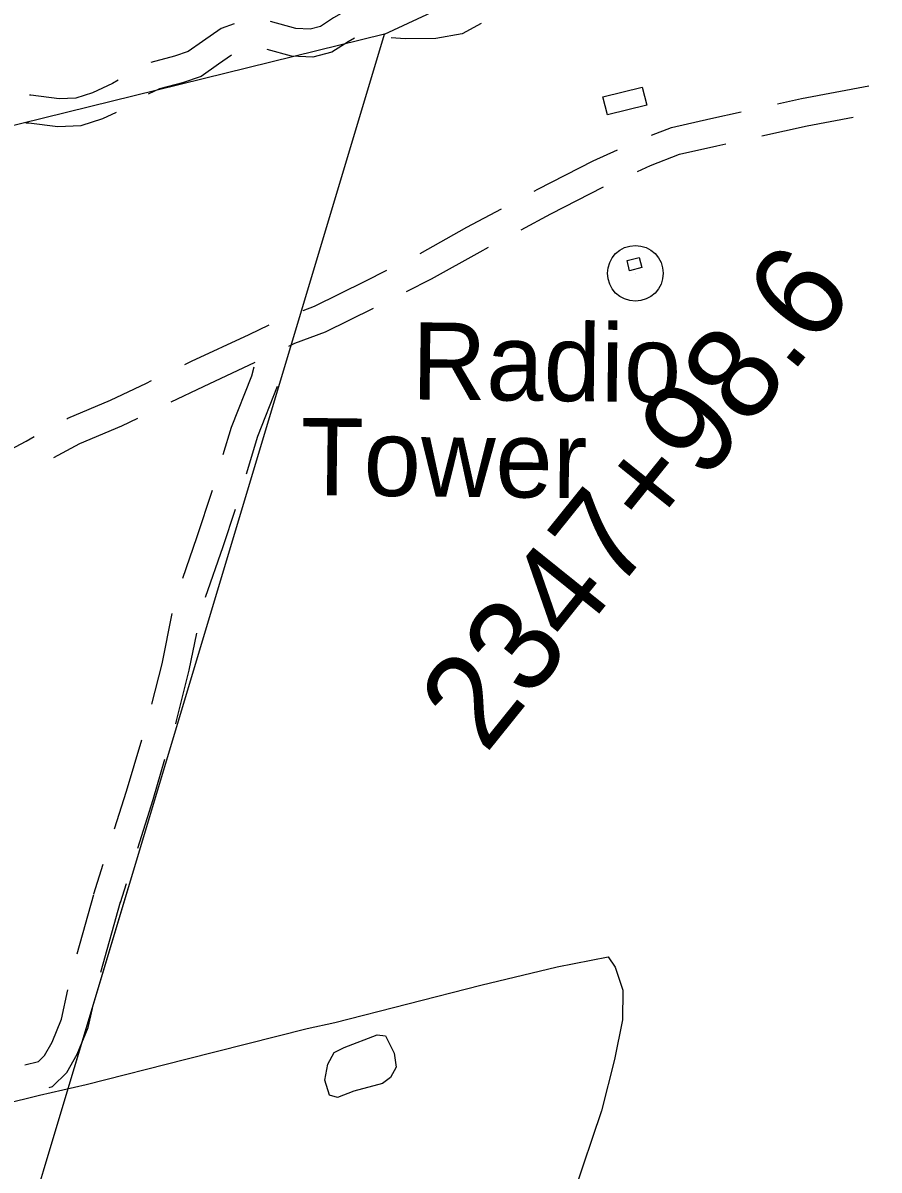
# Model space of a CAD drawing. Extents: x 3250478 to 3288318, y 788638 to 816472.
# Drawn here: x 3272527 to 3273448, y 801951 to 803186 of the extents above; entities that cross this region are included whole.
import ezdxf

# ---------------------------------------------------------------- set-up
doc = ezdxf.new("R2010")
doc.units = 0
for name, color, linetype in [('V-BLDG-OTLN', 7, 'Continuous'), ('V-ROAD-CNTR', 7, 'Continuous'), ('V-SURV-IDEN', 7, 'Continuous'), ('V-TOPO-SHOR', 7, 'Continuous'), ('V-TOPO-TOWR', 7, 'Continuous'), ('V-TOPO-TOWR-IDEN', 7, 'Continuous'), ('V-UTIL-LINE', 7, 'Continuous')]:
    doc.layers.add(name, color=color, linetype=linetype)

msp = doc.modelspace()

# ---------------------------------------------------------------- linework, layer by layer
at = {"layer": 'V-BLDG-OTLN'}
for points in [[(3273151.1, 803106), (3273193.5, 803116.5), (3273198.3, 803097.1), (3273155.9, 803086.6)], [(3273177.1, 802930), (3273190.1, 802933.2), (3273192.9, 802922.2), (3273179.8, 802918.9)]]:
    msp.add_lwpolyline(points, close=True, dxfattribs=at)
at = {"layer": 'V-ROAD-CNTR'}
for p, q in [((3272603.1, 802248), (3272613.3, 802280.1)), ((3272631.7, 802238.9), (3272638.2, 802259.3)), ((3272585, 802183.7), (3272603, 802247.5)), ((3272610.6, 802163.7), (3272631.9, 802239.4))]:
    msp.add_line(p, q, dxfattribs=at)
for points in [[(3272886.9, 803200.4), (3272876.9, 803199.9), (3272861.2, 803191), (3272847, 803181.9), (3272835.9, 803178.9), (3272820.6, 803179.8), (3272793.3, 803187.1)], [(3272754.1, 803184.7), (3272740.2, 803179.6), (3272720.2, 803165.8), (3272704.8, 803155), (3272689.8, 803149.8), (3272664.4, 803143.1)], [(3273019.9, 803185), (3272999.7, 803174), (3272971.4, 803168.9), (3272938.4, 803168.6), (3272923.2, 803169.6)], [(3272883.6, 803169.2), (3272876.7, 803165.3), (3272859.2, 803154.1), (3272839, 803148.6), (3272815.8, 803150), (3272789.6, 803157)], [(3272751.3, 803150.8), (3272737.3, 803141.1), (3272718.6, 803128), (3272698.5, 803121), (3272673.9, 803114.6), (3272661.7, 803108.8)], [(3272629.3, 803124.1), (3272623.3, 803120.4), (3272601.7, 803110.4), (3272583.7, 803104.6), (3272565.8, 803104), (3272535.2, 803107.7), (3272533.8, 803107.7)], [(3273339.1, 803098.5), (3273364.9, 803104.3), (3273437.2, 803117.8)], [(3272627, 803089.1), (3272612.6, 803082.5), (3272589, 803074.8), (3272564.5, 803073.9), (3272533, 803077.7), (3272529.9, 803077.8)], [(3273203.5, 803064.7), (3273224.8, 803073.1), (3273267.1, 803082.6), (3273300, 803089.9)], [(3273322.3, 803064.1), (3273370.9, 803074.9), (3273420.3, 803084.1)], [(3273077.2, 803004.5), (3273081.2, 803006.6), (3273140.6, 803037), (3273166.8, 803048.9)], [(3273188.2, 803025.6), (3273202.3, 803032), (3273233.6, 803044.3), (3273273.6, 803053.3), (3273283.3, 803055.4)], [(3273063.1, 802962.9), (3273095.1, 802980), (3273151.8, 803009.1)], [(3272954.2, 802937.5), (3273004.5, 802965.6), (3273041.9, 802985.6)], [(3272939.8, 802896.6), (3272966.7, 802910.1), (3273018.9, 802939.3), (3273027.8, 802944.1)], [(3272828.5, 802876.2), (3272840.7, 802880.8), (3272895.1, 802907.6), (3272918.6, 802919.4)], [(3272813, 802837.7), (3272819.6, 802840.9), (3272852.6, 802853.2), (3272904.1, 802878.6)], [(3272701.2, 802818.1), (3272708.2, 802821.5), (3272770.4, 802850.3), (3272791.7, 802860.7)], [(3272686.5, 802777.6), (3272721.1, 802794.4), (3272776.9, 802820.3)], [(3272742.5, 802721.1), (3272751.3, 802750.5), (3272773, 802805.9), (3272775.6, 802815.3)], [(3272574.1, 802759.5), (3272575, 802760), (3272620.9, 802779.5), (3272659.7, 802797.9), (3272665.2, 802800.6)], [(3272767.6, 802700.2), (3272779.7, 802740.7), (3272800.7, 802794.5)], [(3272560.1, 802717.7), (3272588.1, 802733), (3272633.2, 802752.1), (3272650.5, 802760.3)], [(3272450.2, 802694.4), (3272483.1, 802710.5), (3272530.3, 802735.5), (3272539, 802740.3)], [(3272698.8, 802588.1), (3272714, 802631.8), (3272730.8, 802682.8)], [(3272723.3, 802567.4), (3272742.4, 802622.2), (3272755.6, 802662.1)], [(3272665.6, 802452.3), (3272676.6, 802495.6), (3272687.4, 802549.8)], [(3272691.2, 802431.3), (3272692.1, 802434.4), (3272705.8, 802489), (3272713.8, 802528.7)], [(3272625.4, 802318.2), (3272638.2, 802358.7), (3272654.6, 802413.8)], [(3272650.3, 802297.4), (3272666.9, 802349.8), (3272679.7, 802393)], [(3272528.7, 802064), (3272543.4, 802067.7), (3272550, 802074.3), (3272558.1, 802088.5), (3272568.3, 802113.2), (3272575.1, 802144.9)], [(3272555.1, 802039.7), (3272558.7, 802040.7), (3272574.1, 802055.9), (3272585.2, 802075.4), (3272597, 802104.3), (3272601.5, 802124.8)]]:
    msp.add_lwpolyline(points, dxfattribs=at)
at = {"layer": 'V-TOPO-SHOR'}
for points in [[(3272425.4, 802001.9), (3272544.5, 802031.6), (3272594.8, 802042.8), (3272702.1, 802070.1), (3272832.9, 802103.1), (3272862.4, 802109.7), (3273019.5, 802149.8), (3273102, 802169.5), (3273156.8, 802180.2), (3273164.4, 802169.1), (3273172.6, 802144.6), (3273172.2, 802112.4), (3273163.5, 802069.7), (3273149.5, 802014.4), (3273119.9, 801926.4)], [(3272872.7, 802082.6), (3272908.2, 802096.2), (3272916.9, 802095.3), (3272926.5, 802076.6), (3272928.5, 802061.5), (3272922.6, 802050.3), (3272913.7, 802044), (3272883, 802035.9), (3272865.3, 802028.8), (3272856.7, 802031.6), (3272851.7, 802047.5), (3272855, 802064.8), (3272861.7, 802077.4), (3272872.7, 802082.6)]]:
    msp.add_lwpolyline(points, dxfattribs=at)
at = {"layer": 'V-TOPO-TOWR'}
msp.add_line((3273186, 802916.1), (3273186, 802916.1), dxfattribs=at)
msp.add_circle((3273186, 802916.1), 30, dxfattribs=at)
at = {"layer": 'V-UTIL-LINE'}
for points in [[(3271479.8, 798386.9), (3272915.8, 803173.6), (3273649.7, 803514.8), (3273883.9, 803645.4), (3274287.1, 803751.1)], [(3272915.8, 803173.6), (3269712.7, 802384.4)]]:
    msp.add_lwpolyline(points, dxfattribs=at)

# ---------------------------------------------------------------- texts
at = {"layer": 'V-SURV-IDEN'}
msp.add_text('2347+98.6', height=100, rotation=51.1926, dxfattribs=at).set_placement((3273024.8, 802397.7))
at = {"layer": 'V-TOPO-TOWR-IDEN'}
for s, p in [('Radio', (3272945, 802780.4)), ('Tower', (3272825.3, 802677.5))]:
    msp.add_text(s, height=83, rotation=359.3568, dxfattribs=at).set_placement(p)

doc.saveas('drawing.dxf')
